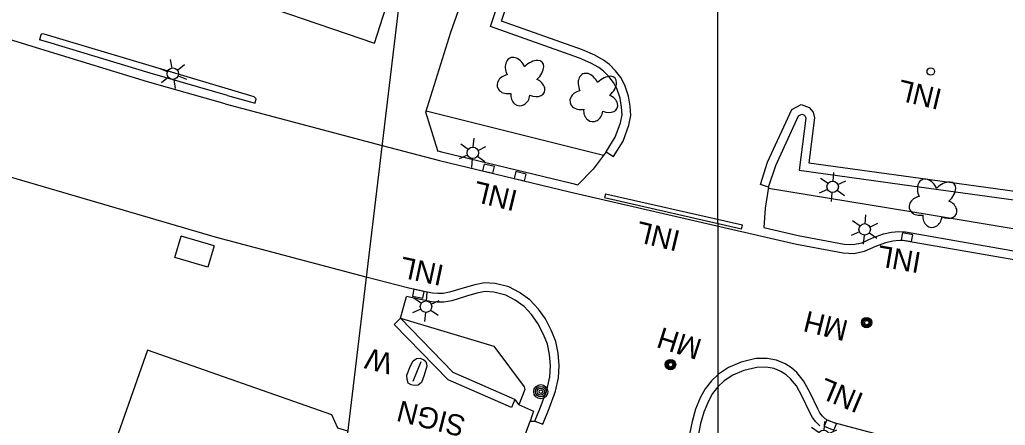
# Model space of a CAD drawing. Extents: x 189384 to 193282, y 256970 to 260388.
# Drawn here: x 190446.7 to 190728.8, y 259169.2 to 259285.3 of the extents above; entities that cross this region are included whole.
import ezdxf

# ---------------------------------------------------------------- set-up
doc = ezdxf.new("R2010")
doc.units = 0
for name, color, linetype in [('E_DRN_Grate', 7, 'Continuous'), ('E_DWY', 7, 'Continuous'), ('E_LAND_Vegetation', 7, 'Continuous'), ('E_MAP_GridLines', 7, 'Continuous'), ('E_MAP_Limits', 7, 'Continuous'), ('E_MISCPROP', 7, 'Continuous'), ('E_MISCPROP_HvyLine', 7, 'Continuous'), ('E_MISCPROP_Railing', 7, 'Continuous'), ('E_PATH_Sidewalk', 7, 'Continuous'), ('E_RDWY', 7, 'Continuous')]:
    doc.layers.add(name, color=color, linetype=linetype)

# ---------------------------------------------------------------- blocks, each defined once
blk = doc.blocks.new('WAL_1')
at = {"layer": 'E_MISCPROP_Railing'}
blk.add_text('W', height=6, rotation=0.0001, dxfattribs=at).set_placement((-2.3, -3.01))
blk = doc.blocks.new('INLT')
at = {"layer": 'E_MISCPROP_Railing'}
blk.add_lwpolyline([(3, -2), (3, 0), (0, 0), (0, -2), (3, -2)], dxfattribs=at)
blk = doc.blocks.new('INL_5')
at = {"layer": 'E_MISCPROP_Railing'}
blk.add_text('INL', height=6, rotation=360, dxfattribs=at).set_placement((-5.79, -2.75))
blk = doc.blocks.new('INL_6')
at = {"layer": 'E_MISCPROP_Railing'}
blk.add_text('INL', height=6, rotation=359.9999, dxfattribs=at).set_placement((-5.79, -2.75))
blk = doc.blocks.new('INL_7')
at = {"layer": 'E_MISCPROP_Railing'}
blk.add_text('INL', height=6, rotation=0.0001, dxfattribs=at).set_placement((-5.79, -2.75))
blk = doc.blocks.new('INL_8')
at = {"layer": 'E_MISCPROP_Railing'}
blk.add_text('INL', height=6, rotation=359.9999, dxfattribs=at).set_placement((-5.79, -2.75))
blk = doc.blocks.new('MHO')
at = {"layer": 'E_DRN_Grate'}
for centre, radius in [((0.04, -0.06), 1.5), ((0.04, -0.06), 1.22), ((0.04, -0.07), 0.968), ((0.01, -0.08), 0.605)]:
    blk.add_circle(centre, radius, dxfattribs=at)
blk = doc.blocks.new('MHT_15')
at = {"layer": 'E_DRN_Grate'}
blk.add_text('MH', height=6, rotation=0, dxfattribs=at).set_placement((-5.61, -3.06))
blk = doc.blocks.new('MHO_17')
at = {"layer": 'E_DRN_Grate'}
for centre, radius in [((0.04, -0.06), 1.5), ((0.04, -0.06), 1.22), ((0.04, -0.07), 0.968), ((0.01, -0.08), 0.605)]:
    blk.add_circle(centre, radius, dxfattribs=at)
blk = doc.blocks.new('MHT_16')
at = {"layer": 'E_DRN_Grate'}
blk.add_text('MH', height=6, rotation=0.0001, dxfattribs=at).set_placement((-5.61, -3.06))
blk = doc.blocks.new('LTP_1')
at = {"layer": 'E_MISCPROP'}
for p, q in [((-0.78, 1.46), (-1.98, 3.76)), ((0.86, 1.37), (2.22, 3.6)), ((-1.61, 0.09), (-4.22, 0.17)), ((1.66, 0), (4.18, -0.07)), ((-0.86, -1.4), (-2.22, -3.59)), ((0.78, -1.44), (2.02, -3.62))]:
    blk.add_line(p, q, dxfattribs=at)
blk.add_circle((0.02, 0.01), 1.64, dxfattribs=at)
blk = doc.blocks.new('POLE_1')
at = {"layer": 'E_MISCPROP'}
for radius in [2.02, 1.51, 1.01, 0.504]:
    blk.add_circle((0.03, -0.09), radius, dxfattribs=at)
blk = doc.blocks.new('TREE')
at = {"layer": 'E_LAND_Vegetation'}
for centre, major_axis, ratio in [((-1.07, 3.38), (0.91, -3.32), 0.782863), ((2.88, 1.66), (-3.52, -1.95), 0.691916), ((-3.74, -0.07), (3.29, -0.08), 0.832022), ((-1.48, -3.66), (1.2, 3.24), 0.716896), ((2.54, -2.64), (-3.34, 3.06), 0.560249)]:
    blk.add_ellipse(centre, major_axis=major_axis, ratio=ratio, start_param=1.570796, end_param=4.712389, dxfattribs=at)
blk = doc.blocks.new('SIGN_2')
at = {"layer": 'E_MISCPROP'}
blk.add_text('SIGN', height=6, rotation=360, dxfattribs=at).set_placement((-9.61, -3.01))
blk = doc.blocks.new('LTP')
at = {"layer": 'E_MISCPROP'}
for p, q in [((-0.78, 1.46), (-1.98, 3.76)), ((0.86, 1.37), (2.22, 3.6)), ((-1.61, 0.09), (-4.22, 0.17)), ((1.66, 0), (4.18, -0.06)), ((-0.86, -1.4), (-2.22, -3.59)), ((0.78, -1.44), (2.02, -3.62))]:
    blk.add_line(p, q, dxfattribs=at)
blk.add_circle((0.02, 0.01), 1.64, dxfattribs=at)

msp = doc.modelspace()

# ---------------------------------------------------------------- linework, layer by layer
at = {"layer": 'E_DWY'}
for points in [[(190566.32, 259247.73), (190562.88, 259258.82), (190570.05, 259281.71), (190582.74, 259317.74), (190602.32, 259374.81), (190623.28, 259436.15), (190574.48, 259450.72)], [(190566.32, 259247.73), (190562.88, 259258.82), (190570.05, 259281.71), (190582.74, 259317.74), (190602.32, 259374.81), (190623.28, 259436.15), (190574.48, 259450.72)], [(190614.53, 259247.5), (190617.15, 259251.66), (190618.64, 259255.76), (190619.1, 259258.07), (190618.96, 259260.29), (190618.52, 259262.83), (190617.59, 259265.59), (190616.66, 259267.35), (190615.29, 259269.02), (190613.8, 259270.6), (190612.45, 259271.67), (190610.16, 259272.91), (190606.89, 259274.34), (190581.44, 259283.34), (190587.1, 259300.2)], [(190614.53, 259247.5), (190617.15, 259251.66), (190618.64, 259255.76), (190619.1, 259258.07), (190618.96, 259260.29), (190618.52, 259262.83), (190617.59, 259265.59), (190616.66, 259267.35), (190615.29, 259269.02), (190613.8, 259270.6), (190612.45, 259271.67), (190610.16, 259272.91), (190606.89, 259274.34), (190581.44, 259283.34), (190587.1, 259300.2)], [(190614.53, 259247.5), (190616.64, 259246.17), (190619.41, 259250.55), (190621.05, 259255.08), (190621.62, 259257.9), (190621.44, 259260.58), (190620.95, 259263.44), (190619.89, 259266.58), (190618.75, 259268.74), (190617.17, 259270.67), (190615.49, 259272.45), (190613.82, 259273.76), (190611.26, 259275.16), (190607.81, 259276.67), (190584.59, 259284.87), (190589.46, 259299.4)], [(190614.53, 259247.5), (190616.64, 259246.17), (190619.41, 259250.55), (190621.05, 259255.08), (190621.62, 259257.9), (190621.44, 259260.58), (190620.95, 259263.44), (190619.89, 259266.58), (190618.75, 259268.74), (190617.17, 259270.67), (190615.49, 259272.45), (190613.82, 259273.76), (190611.26, 259275.16), (190607.81, 259276.67), (190584.59, 259284.87), (190589.46, 259299.4)], [(190514.1, 259261.39), (190514.33, 259262.7), (190513.78, 259263.26), (190453.62, 259281.2), (190453, 259281.31), (190452.69, 259281.01), (190452.32, 259279.59)], [(190661.06, 259237.36), (190658.68, 259238.13), (190660.74, 259244.52), (190667.72, 259259.58), (190670.34, 259261.05), (190672.62, 259260.22), (190673.83, 259258.82), (190674.21, 259257.23), (190672.58, 259244.34), (190699.62, 259240.57), (190734.33, 259235.81)], [(190661.06, 259237.36), (190663.07, 259243.6), (190669.65, 259257.79), (190670.57, 259258.31), (190671.15, 259258.09), (190671.54, 259257.65), (190671.68, 259257.09), (190669.79, 259242.2), (190699.28, 259238.1), (190733.98, 259233.34)], [(190614.53, 259247.5), (190610.8, 259242.47), (190606.45, 259238.06)], [(190614.53, 259247.5), (190610.8, 259242.47), (190606.45, 259238.06)], [(190661.06, 259237.36), (190660.02, 259231.33), (190659.65, 259225.78)], [(190502.33, 259220.58), (190500.5, 259214.46), (190491.03, 259217.22), (190492.9, 259223.33)], [(190555.63, 259199.8), (190557.36, 259206.01)], [(190555.63, 259199.8), (190557.36, 259206.01)], [(190588.41, 259176.52), (190587.4, 259174.23), (190569.3, 259182.2), (190553.84, 259198.05), (190555.63, 259199.8)], [(190588.41, 259176.52), (190587.4, 259174.23), (190569.3, 259182.2), (190553.84, 259198.05), (190555.63, 259199.8)], [(190588.41, 259176.52), (190570.75, 259184.29), (190555.63, 259199.8)], [(190588.41, 259176.52), (190570.75, 259184.29), (190555.63, 259199.8)], [(190588.41, 259176.52), (190589.47, 259175.08), (190593.74, 259173.17), (190592.79, 259170.38)], [(190588.41, 259176.52), (190589.47, 259175.08), (190593.74, 259173.17), (190592.79, 259170.38)]]:
    msp.add_lwpolyline(points, dxfattribs=at)
at = {"layer": 'E_MAP_GridLines'}
msp.add_line((190647.05, 258511.45), (190646.34, 259511.44), dxfattribs=at)
at = {"layer": 'E_MAP_Limits'}
msp.add_lwpolyline([(190622.49, 259989.85), (190597.72, 259644.89), (190538.23, 259147.8)], dxfattribs=at)
at = {"layer": 'E_MISCPROP'}
msp.add_line((190559.27, 259181.81), (190561.6, 259187.4), dxfattribs=at)
msp.add_line((190559.27, 259181.81), (190561.6, 259187.4), dxfattribs=at)
at = {"layer": 'E_MISCPROP_HvyLine'}
for points in [[(190558, 259312.97), (190469.33, 259342.75), (190458.71, 259309.27), (190548.23, 259278.56), (190557.24, 259306.69)], [(190540.58, 259167.47), (190537.77, 259168.31), (190536.02, 259172.19), (190483.2, 259190.73), (190473.59, 259163.32), (190493.38, 259156.47), (190485.76, 259135.19), (190489.28, 259133.88), (190469.92, 259078.44), (190497.75, 259068.82), (190496.45, 259065.16), (190515.85, 259058.15)]]:
    msp.add_lwpolyline(points, dxfattribs=at)
at = {"layer": 'E_MISCPROP_Railing'}
msp.add_lwpolyline([(190614.11, 259234.41), (190653.31, 259225.47), (190653.53, 259226.45), (190614.34, 259235.4)], close=True, dxfattribs=at)
msp.add_lwpolyline([(190614.11, 259234.41), (190653.31, 259225.47), (190653.53, 259226.45), (190614.34, 259235.4)], close=True, dxfattribs=at)
for points in [[(190558.52, 259186.15), (190559.27, 259187.65), (190560.22, 259188.26), (190561.31, 259188.35), (190562.3, 259187.91), (190562.91, 259187.43), (190563.1, 259186.79), (190563.2, 259186.1), (190562.41, 259183.55)], [(190558.52, 259186.15), (190559.27, 259187.65), (190560.22, 259188.26), (190561.31, 259188.35), (190562.3, 259187.91), (190562.91, 259187.43), (190563.1, 259186.79), (190563.2, 259186.1), (190562.41, 259183.55)], [(190562.41, 259183.55), (190561.67, 259181.43), (190560.77, 259180.7), (190559.56, 259180.55), (190558.71, 259180.74), (190557.89, 259181.2), (190557.62, 259182.27), (190557.47, 259183.57), (190558.52, 259186.15)], [(190562.41, 259183.55), (190561.67, 259181.43), (190560.77, 259180.7), (190559.56, 259180.55), (190558.71, 259180.74), (190557.89, 259181.2), (190557.62, 259182.27), (190557.47, 259183.57), (190558.52, 259186.15)]]:
    msp.add_lwpolyline(points, dxfattribs=at)
msp.add_circle((190707.46, 259270.48), 1.06, dxfattribs=at)
at = {"layer": 'E_PATH_Sidewalk'}
for points in [[(190563.01, 259259.25), (190613.78, 259246.5)], [(190563.01, 259259.25), (190613.78, 259246.5)], [(190661.01, 259237.07), (190707.01, 259229.53), (190753.37, 259221.78), (190817.15, 259211.04), (190874.91, 259200.84), (190878, 259202.02), (190868.29, 259235.8)], [(190555.63, 259199.8), (190582.43, 259191.79), (190591.09, 259180.2), (190591.25, 259179.43), (190589.53, 259175.06)], [(190555.63, 259199.8), (190582.43, 259191.79), (190591.09, 259180.2), (190591.25, 259179.43), (190589.53, 259175.06)]]:
    msp.add_lwpolyline(points, dxfattribs=at)
at = {"layer": 'E_RDWY'}
for points in [[(190505.44, 259261.24), (190483.25, 259267.57), (190453.97, 259276.47), (190427.65, 259284.64), (190410.36, 259290.06), (190377.61, 259301.12), (190363.88, 259305.95), (190337.36, 259315.04), (190315.62, 259322.78), (190283.26, 259334.27), (190258.19, 259342.83), (190235.09, 259350.82), (190210.32, 259359.61), (190185.42, 259368.43), (190161.42, 259376.68), (190136.8, 259385.34), (190113.75, 259393.39), (190085.88, 259403.05), (190046.35, 259416.89), (190002.83, 259431.9), (189983.13, 259438.84), (189923.24, 259459.77), (189892.26, 259470.61), (189880.62, 259474.59)], [(190506.13, 259263.65), (190483.96, 259269.97), (190454.7, 259278.85), (190452.32, 259279.59)], [(190506.13, 259263.65), (190514.1, 259261.39)], [(190505.44, 259261.24), (190550.38, 259249.31), (190566.82, 259245.02), (190604.06, 259236.04), (190669.01, 259221.06), (190682.36, 259218.54), (190685.42, 259218.38), (190688.52, 259219.07), (190691.7, 259220.49), (190694.62, 259221.55), (190696.65, 259222.02), (190698.41, 259222.17), (190699.93, 259222.12), (190738.97, 259215.27)], [(190550.38, 259249.31), (190566.82, 259245.02), (190604.06, 259236.04), (190669.01, 259221.06), (190682.36, 259218.54), (190685.42, 259218.38), (190688.52, 259219.07), (190691.7, 259220.49), (190694.62, 259221.55), (190696.65, 259222.02), (190698.41, 259222.17), (190699.93, 259222.12), (190738.97, 259215.27)], [(190566.2, 259247.76), (190566.32, 259247.73), (190567.43, 259247.44), (190604.63, 259238.48), (190606.45, 259238.06)], [(190566.32, 259247.73), (190567.43, 259247.44), (190604.63, 259238.48), (190606.45, 259238.06)], [(190503.03, 259222.98), (190441.71, 259240.9)], [(190659.65, 259225.78), (190669.52, 259223.51), (190682.66, 259221.03), (190685.21, 259220.9), (190687.74, 259221.46), (190690.77, 259222.81), (190693.91, 259223.95), (190696.26, 259224.5), (190698.35, 259224.67), (190700.19, 259224.61), (190739.39, 259217.74)], [(190502.33, 259220.58), (190492.9, 259223.33)], [(190594.13, 259170.39), (190596.44, 259169.45), (190598.27, 259173.97), (190600.04, 259178.9), (190600.87, 259182.72), (190601.1, 259186.34), (190600.8, 259189.84), (190600.13, 259193.15), (190598.86, 259196.19), (190597.15, 259199.62), (190595.16, 259202.43), (190592.71, 259205.09), (190589.76, 259207.17), (190586.7, 259208.78), (190582.74, 259209.8), (190579.73, 259209.98), (190576.96, 259209.44), (190573.87, 259208.58), (190569.72, 259207.25), (190567.88, 259206.91), (190566.31, 259206.93), (190564.87, 259207.03), (190561.84, 259207.6), (190557.7, 259208.5), (190545.87, 259211.62), (190503.03, 259222.98)], [(190594.13, 259170.39), (190596.44, 259169.45), (190598.27, 259173.97), (190600.04, 259178.9), (190600.87, 259182.72), (190601.1, 259186.34), (190600.8, 259189.84), (190600.13, 259193.15), (190598.86, 259196.19), (190597.15, 259199.62), (190595.16, 259202.43), (190592.71, 259205.09), (190589.76, 259207.17), (190586.7, 259208.78), (190582.74, 259209.8), (190579.73, 259209.98), (190576.96, 259209.44), (190573.87, 259208.58), (190569.72, 259207.25), (190567.88, 259206.91), (190566.31, 259206.93), (190564.87, 259207.03), (190561.84, 259207.6), (190557.7, 259208.5), (190545.87, 259211.62)], [(190594.13, 259170.39), (190595.93, 259174.86), (190597.63, 259179.6), (190598.39, 259183.07), (190598.59, 259186.32), (190598.32, 259189.49), (190597.73, 259192.41), (190596.58, 259195.15), (190595, 259198.34), (190593.21, 259200.85), (190591.05, 259203.2), (190588.45, 259205.04), (190585.8, 259206.43), (190582.36, 259207.32), (190579.9, 259207.46), (190577.53, 259207), (190574.59, 259206.18), (190570.33, 259204.82), (190568.09, 259204.41), (190566.21, 259204.43), (190564.54, 259204.55), (190561.35, 259205.15), (190557.36, 259206.01)], [(190594.13, 259170.39), (190595.93, 259174.86), (190597.63, 259179.6), (190598.39, 259183.07), (190598.59, 259186.32), (190598.32, 259189.49), (190597.73, 259192.41), (190596.58, 259195.15), (190595, 259198.34), (190593.21, 259200.85), (190591.05, 259203.2), (190588.45, 259205.04), (190585.8, 259206.43), (190582.36, 259207.32), (190579.9, 259207.46), (190577.53, 259207), (190574.59, 259206.18), (190570.33, 259204.82), (190568.09, 259204.41), (190566.21, 259204.43), (190564.54, 259204.55), (190561.35, 259205.15), (190557.36, 259206.01)], [(190723.39, 259158.26), (190679.85, 259169.84), (190678.27, 259170.48), (190677.24, 259171.05), (190676.47, 259171.8), (190675.76, 259172.74), (190675.11, 259173.93), (190672.93, 259178.51), (190671.08, 259181.92), (190669.13, 259184.27), (190667.57, 259185.59), (190665.77, 259186.77), (190663.3, 259187.8), (190660.59, 259188.27), (190657.37, 259188.26), (190653.2, 259187.26), (190649.59, 259185.73), (190646.74, 259183.83), (190644.68, 259181.88), (190642.89, 259179.65), (190641.55, 259177.2), (190640.09, 259173.76), (190639.12, 259170.24), (190638.43, 259166.65)], [(190675.73, 259169.02), (190674.59, 259170.14), (190673.66, 259171.38), (190672.88, 259172.8), (190670.7, 259177.37), (190669, 259180.51), (190667.34, 259182.51), (190666.07, 259183.58), (190664.59, 259184.55), (190662.6, 259185.39), (190660.38, 259185.77), (190657.67, 259185.76), (190653.99, 259184.88), (190650.78, 259183.52), (190648.3, 259181.86), (190646.52, 259180.18), (190644.98, 259178.26), (190643.81, 259176.11), (190642.46, 259172.94), (190641.55, 259169.67), (190640.89, 259166.16)], [(190568.32, 259101.09), (190579.42, 259133.63), (190592.79, 259170.38), (190594.22, 259170.35)], [(190568.32, 259101.09), (190579.42, 259133.63), (190592.79, 259170.38), (190594.22, 259170.35)]]:
    msp.add_lwpolyline(points, dxfattribs=at)

# ---------------------------------------------------------------- block references
at = {"layer": 'E_DRN_Grate'}
for name, p, rotation in [('MHT_15', (190678, 259197.42), 166.10017869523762), ('MHO', (190689.13, 259198.51), 166.1001784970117), ('MHT_16', (190636.05, 259192.35), 162.28007738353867), ('MHT_16', (190636.05, 259192.35), 162.28007738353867), ('MHO_17', (190632.97, 259186.48), 162.28007743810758), ('MHO_17', (190632.97, 259186.48), 162.28007743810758)]:
    msp.add_blockref(name, p, dxfattribs=dict(at, rotation=rotation))
at = {"layer": 'E_LAND_Vegetation'}
for p, rotation in [((190590.16, 259267.7), 86.0329814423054), ((190590.16, 259267.7), 86.0329814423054), ((190611.02, 259263.14), 86.03298107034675), ((190611.02, 259263.14), 86.03298107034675), ((190708.12, 259232.86), 86.03297933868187)]:
    msp.add_blockref('TREE', p, dxfattribs=dict(at, rotation=rotation))
at = {"layer": 'E_MISCPROP'}
for name, p, xscale, yscale, rotation in [('LTP', (190490.53, 259269.86), 0.9999989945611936, 0.9999989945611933, 160.5325917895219), ('LTP_1', (190576.39, 259247.19), 1.000001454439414, 1.0000014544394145, 86.27232581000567), ('LTP_1', (190576.39, 259247.19), 1.000001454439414, 1.0000014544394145, 86.27232581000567), ('LTP_1', (190679.38, 259237.42), 1.0000014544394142, 1.0000014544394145, 86.27232397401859), ('LTP_1', (190688.56, 259225.25), 1.000001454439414, 1.000001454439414, 86.27232380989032), ('LTP_1', (190562.98, 259203.13), 1.0000014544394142, 1.0000014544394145, 86.27232604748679), ('LTP_1', (190562.98, 259203.13), 1.0000014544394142, 1.0000014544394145, 86.27232604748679), ('POLE_1', (190595.73, 259178.77), 1.000001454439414, 1.000001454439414, 86.27232546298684), ('POLE_1', (190595.73, 259178.77), 1.000001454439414, 1.000001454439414, 86.27232546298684), ('LTP_1', (190676.82, 259166.1), 1.000001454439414, 1.000001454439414, 86.27232401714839)]:
    msp.add_blockref(name, p, dxfattribs=dict(at, xscale=xscale, yscale=yscale, rotation=rotation))
at = {"layer": 'E_MISCPROP', "rotation": 165.8446420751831}
msp.add_blockref('SIGN_2', (190564.63, 259171), dxfattribs=at)
msp.add_blockref('SIGN_2', (190564.63, 259171), dxfattribs=at)
at = {"layer": 'E_MISCPROP_Railing'}
for name, p, xscale, yscale, rotation in [('INL_6', (190704.76, 259263.99), 1.0000021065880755, 1.0000021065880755, 166.4564732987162), ('INLT', (190582.1, 259241.34), 0.9999988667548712, 0.9999988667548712, 166.4492939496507), ('INLT', (190582.1, 259241.34), 0.9999988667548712, 0.9999988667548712, 166.4492939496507), ('INLT', (190591.13, 259239.16), 1.0000021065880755, 1.000002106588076, 166.4564753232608), ('INLT', (190591.13, 259239.16), 1.0000021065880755, 1.000002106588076, 166.4564753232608), ('INL_6', (190583.26, 259234.94), 1.0000021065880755, 1.0000021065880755, 166.4564754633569), ('INL_6', (190583.26, 259234.94), 1.0000021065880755, 1.0000021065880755, 166.4564754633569), ('INL_6', (190629.83, 259223.43), 1.000002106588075, 1.000002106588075, 166.45647463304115), ('INL_6', (190629.83, 259223.43), 1.000002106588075, 1.000002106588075, 166.45647463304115), ('INL_7', (190562.21, 259213.43), 1.0000017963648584, 1.0000017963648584, 167.9912618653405), ('INL_7', (190562.21, 259213.43), 1.0000017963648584, 1.0000017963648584, 167.9912618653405), ('INLT', (190559.5, 259208.11), 1.0000017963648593, 1.0000017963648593, -12.00873808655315), ('INLT', (190559.5, 259208.11), 1.0000017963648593, 1.0000017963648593, -12.00873808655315), ('WAL_1', (190550.92, 259187.16), 1.0000026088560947, 1.0000026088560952, 165.77669743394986), ('WAL_1', (190550.92, 259187.16), 1.0000026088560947, 1.0000026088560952, 165.77669743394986)]:
    msp.add_blockref(name, p, dxfattribs=dict(at, xscale=xscale, yscale=yscale, rotation=rotation))
for name, p, rotation in [('INLT', (190701.98, 259221.76), 170.04791377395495), ('INL_5', (190698.84, 259216.88), 170.04791382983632), ('INL_8', (190682.26, 259177.75), 157.22889539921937), ('INLT', (190677.72, 259170.78), -22.7711045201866)]:
    msp.add_blockref(name, p, dxfattribs=dict(at, rotation=rotation))

doc.saveas('drawing.dxf')
